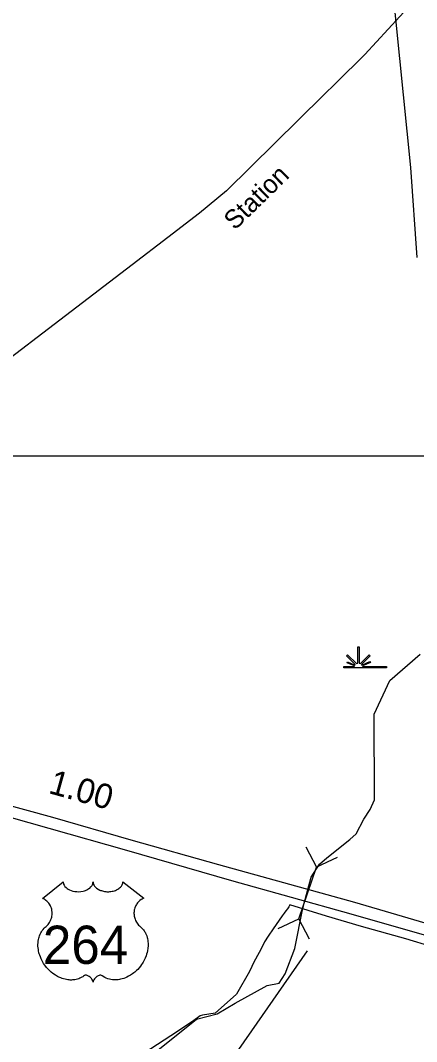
# Model space of a CAD drawing. Extents: x 2532689 to 2764727, y 536648 to 732970.
# Drawn here: x 2559735 to 2561755, y 677615 to 682821 of the extents above; entities that cross this region are included whole.
import ezdxf

# ---------------------------------------------------------------- set-up
doc = ezdxf.new("R2010")
doc.units = 0
for name, color, linetype in [('Exist Boundary Political City Limit New', 7, 'Continuous'), ('Exist Hydrographic Creek Single Shore', 7, 'Continuous'), ('Exist Hydrographic Swamp CELL', 7, 'Continuous'), ('Exist Road Primary US Divided Attributed', 7, 'Continuous'), ('Exist Road Primary US Mileage Hundredths English Label', 7, 'Continuous'), ('Exist Road Primary US Shield CELL', 7, 'Continuous'), ('Exist Road Primary US Shield Number Label', 7, 'Continuous'), ('Exist Road Primary US Structure Pipe CELL', 7, 'Continuous'), ('Exist Road Primary US Structure Pipe Number Label', 7, 'Continuous'), ('Exist Road Secondary Type 51 Attributed', 7, 'Continuous'), ('Exist Road Secondary Type 51 Label', 7, 'Continuous'), ('Exist Utilities Electrical Transmission Line', 7, 'Continuous'), ('Map Preparation Boundary City Limit Buffer Line', 7, 'Continuous'), ('Map Preparation Inset Cut Line', 7, 'Continuous')]:
    doc.layers.add(name, color=color, linetype=linetype)

msp = doc.modelspace()

# ---------------------------------------------------------------- linework, layer by layer
at = {"layer": 'Exist Boundary Political City Limit New'}
for points in [[(2561834, 678097.5), (2561700.5, 678138.2), (2561473.5, 678201.1), (2561296, 678253.9), (2561109, 678312.2), (2561103, 678302.5), (2561096.8, 678292.3), (2561088.8, 678280.7), (2561079.5, 678268.7), (2561069.2, 678256.2), (2561023.8, 678189.2), (2560997.5, 678152.1), (2560979.5, 678123.4), (2560962, 678087.2), (2560932.8, 678035), (2560926, 678022.9), (2560903.2, 677972.1), (2560836.2, 677856.9), (2560727.2, 677758.9), (2560662.8, 677749.1), (2560651.8, 677746.7), (2560611.5, 677717.4), (2560501.8, 677644.2)], [(2560501.8, 677644.2), (2560365.2, 677555.2)]]:
    msp.add_lwpolyline(points, dxfattribs=at)
at = {"layer": 'Exist Hydrographic Creek Single Shore'}
msp.add_lwpolyline([(2560376.4, 677523.4), (2560632.5, 677728.7), (2560737.8, 677755.5), (2560829.5, 677811.1), (2560993.5, 677900), (2561054.6, 677913.2), (2561084.1, 677959.4), (2561133.5, 678089.4), (2561174.5, 678295), (2561217.9, 678453.8), (2561259.6, 678519.1), (2561297.8, 678551.1), (2561414.6, 678644.9), (2561446.9, 678674.5), (2561485.1, 678749.5), (2561517.7, 678798.8), (2561540.7, 678846.8), (2561538.5, 679284.8), (2561618.5, 679455.4), (2561773.5, 679589.8)], dxfattribs=at)
at = {"layer": 'Exist Hydrographic Swamp CELL'}
msp.add_lwpolyline([(2561383.6, 679526.7), (2561436.2, 679526.8), (2561438.2, 679530.4), (2561399.9, 679545.2), (2561402.8, 679550.4), (2561440.6, 679534.7), (2561442.2, 679537.6), (2561397.7, 679582.1), (2561402.9, 679587.2), (2561448.2, 679541.7), (2561454.5, 679544.1), (2561454.5, 679627.2), (2561461.7, 679627.2), (2561461.7, 679544.1), (2561468, 679541.7), (2561513.4, 679587.2), (2561518.5, 679582.1), (2561474.1, 679537.6), (2561476.1, 679534), (2561516.9, 679552.6), (2561519.4, 679547.5), (2561478.4, 679529.7), (2561480, 679526.8), (2561601.1, 679526.7), (2561601.1, 679519.6), (2561383.6, 679519.6)], close=True, dxfattribs=at)
at = {"layer": 'Exist Road Primary US Divided Attributed'}
for points in [[(2561896.8, 678189.1), (2561439.2, 678323.5), (2560746.4, 678516.7), (2560299.3, 678641.4), (2559899.7, 678757.5), (2559060.5, 678986.9), (2558677.1, 679072.4), (2558434.6, 679119.9), (2558169.5, 679175.8)], [(2558143.8, 679124.4), (2558367.6, 679076.4), (2558577.6, 679034.6), (2559064.9, 678926.7), (2559224.7, 678887.8), (2559481.1, 678815.5), (2560276.4, 678591.4), (2560811.8, 678436.1), (2561419.8, 678266.6), (2561875.9, 678135.6)]]:
    msp.add_lwpolyline(points, dxfattribs=at)
at = {"layer": 'Exist Road Primary US Shield CELL'}
msp.add_lwpolyline([(2559953, 678429.6), (2559953.3, 678425.2), (2559954.4, 678419.9), (2559955.2, 678417.2), (2559957.6, 678412.1), (2559961.7, 678406), (2559967.3, 678400), (2559973.6, 678394.8), (2559977.9, 678392.1), (2559985.1, 678388.2), (2559993.4, 678384.7), (2560002.5, 678382.1), (2560011.9, 678380.2), (2560022.1, 678379.1), (2560032.2, 678378.9), (2560043.1, 678379.7), (2560055.2, 678382), (2560060.8, 678383.5), (2560067, 678385.6), (2560072.8, 678388), (2560079.1, 678391.4), (2560084.2, 678394.6), (2560088.2, 678397.5), (2560093.8, 678402.9), (2560098.3, 678408.5), (2560100.2, 678411.7), (2560101.8, 678414.7), (2560104, 678421.1), (2560104.7, 678423.9), (2560105.1, 678429.8), (2560105.5, 678424.8), (2560106, 678421.8), (2560106.8, 678418.8), (2560108.1, 678415.6), (2560110.3, 678411), (2560112.8, 678407.3), (2560117.6, 678401.7), (2560120.5, 678398.9), (2560123.2, 678396.7), (2560130.4, 678391.7), (2560138.9, 678387.5), (2560143, 678385.7), (2560147.3, 678384.2), (2560152.7, 678382.5), (2560158.3, 678381.2), (2560163.8, 678380.3), (2560169.5, 678379.4), (2560175.2, 678379), (2560179.9, 678378.9), (2560185.7, 678378.9), (2560191, 678379.3), (2560196.5, 678379.9), (2560202.5, 678380.9), (2560207.4, 678382), (2560213.8, 678383.6), (2560219.5, 678385.7), (2560224.6, 678387.9), (2560231.2, 678391.4), (2560236.6, 678394.7), (2560240.4, 678397.8), (2560245.1, 678402.1), (2560249.5, 678407.2), (2560252.1, 678410.9), (2560253.9, 678414.7), (2560255.6, 678418.8), (2560256.6, 678423), (2560257.1, 678426.7), (2560257.2, 678429.9), (2560363.5, 678345.2), (2560361, 678344.3), (2560355.2, 678341.4), (2560350.6, 678338.7), (2560343.3, 678333.6), (2560340.2, 678330.8), (2560337, 678327.8), (2560334.2, 678324.7), (2560331.6, 678321.7), (2560328.5, 678317.5), (2560325.8, 678313.2), (2560323.1, 678308.5), (2560321.1, 678304.4), (2560317.8, 678295.9), (2560316.3, 678290.5), (2560315.3, 678285.9), (2560314, 678276.4), (2560313.7, 678271.9), (2560313.7, 678267.4), (2560313.9, 678262.7), (2560314.4, 678258.2), (2560315.2, 678253.5), (2560315.9, 678249.3), (2560317.3, 678244.2), (2560319.1, 678238.3), (2560321.5, 678232.6), (2560326.3, 678223.4), (2560332.6, 678214), (2560337, 678208.7), (2560341.4, 678204.2), (2560348, 678198.6), (2560351.5, 678195.5), (2560355.6, 678191.4), (2560362.3, 678183.7), (2560365, 678180.1), (2560367.7, 678176), (2560370.2, 678171.8), (2560372.7, 678167.2), (2560374.7, 678163.3), (2560378.5, 678154.2), (2560381.2, 678145.3), (2560382.4, 678140.7), (2560384.4, 678130.3), (2560385.2, 678125.1), (2560386, 678114.9), (2560386, 678102.6), (2560385.1, 678090.9), (2560382.9, 678077.3), (2560381.1, 678069.1), (2560378.3, 678059.7), (2560375.6, 678051.4), (2560370.7, 678039.3), (2560366.4, 678030.5), (2560360.8, 678020.2), (2560357, 678014), (2560352.5, 678007.4), (2560347, 677999.7), (2560340.4, 677991.5), (2560332.6, 677982.9), (2560326.2, 677976.6), (2560318, 677969.2), (2560312.9, 677965), (2560305.8, 677959.6), (2560296, 677953.1), (2560286.3, 677947.5), (2560278.1, 677943.3), (2560270.8, 677940.2), (2560261.4, 677936.6), (2560245.7, 677932.2), (2560240, 677931.1), (2560233.2, 677930), (2560226.9, 677929.4), (2560220.7, 677929), (2560212.5, 677929), (2560204.2, 677929.7), (2560196.4, 677930.8), (2560188.3, 677932.5), (2560179.9, 677935), (2560172.2, 677938), (2560164.4, 677941.9), (2560151.2, 677950.1), (2560147.5, 677952.2), (2560145.3, 677952.7), (2560140.2, 677953), (2560135.5, 677952), (2560130.6, 677950), (2560127.6, 677948.4), (2560123.7, 677945.9), (2560120.7, 677943.5), (2560117, 677940), (2560114.5, 677937.1), (2560112.6, 677934.9), (2560108.9, 677929), (2560107.6, 677926.3), (2560106.2, 677922.7), (2560105, 677917.4), (2560103.3, 677924.1), (2560101.4, 677928.5), (2560099.1, 677932.2), (2560096.8, 677935.6), (2560093.1, 677939.8), (2560089.7, 677943), (2560085.7, 677946.3), (2560081.5, 677948.9), (2560078, 677950.6), (2560074.9, 677951.8), (2560071.1, 677952.8), (2560067.9, 677953), (2560065.4, 677953), (2560061.8, 677952.2), (2560057, 677948.7), (2560052.5, 677945.6), (2560047.5, 677942.5), (2560041.6, 677939.3), (2560037.3, 677937.3), (2560032.1, 677935.3), (2560026.1, 677933.3), (2560019.6, 677931.6), (2560012.9, 677930.3), (2560007, 677929.4), (2560000.6, 677928.8), (2559994.9, 677928.6), (2559988.9, 677928.7), (2559983.4, 677929.1), (2559976.9, 677929.7), (2559968.9, 677930.9), (2559962.2, 677932.4), (2559955.2, 677934.3), (2559948, 677936.5), (2559940.2, 677939.5), (2559930.6, 677943.7), (2559923.8, 677947.1), (2559913.2, 677953.2), (2559900.8, 677961.8), (2559891.4, 677969.4), (2559884.6, 677975.6), (2559874.5, 677985.9), (2559868.5, 677992.7), (2559859.2, 678004.7), (2559853.2, 678013.4), (2559849.4, 678019.8), (2559843.7, 678030.1), (2559840.6, 678036.6), (2559836.6, 678046), (2559833.4, 678054.6), (2559830.8, 678062.8), (2559829.4, 678068), (2559827.4, 678077.1), (2559826.2, 678083.6), (2559825, 678092.4), (2559824.3, 678101.8), (2559824.2, 678110.4), (2559824.4, 678117.6), (2559825.2, 678125.9), (2559826.6, 678134.8), (2559828.3, 678142.4), (2559829.9, 678147.8), (2559832.1, 678154.5), (2559835.1, 678161.8), (2559838.6, 678168.9), (2559842, 678174.7), (2559846.2, 678181), (2559850.3, 678186.3), (2559855.8, 678192.2), (2559861.4, 678197.6), (2559866.6, 678201.8), (2559872.7, 678207.9), (2559875.9, 678211.5), (2559879.8, 678216.6), (2559882.9, 678221.3), (2559885.3, 678225.5), (2559888.6, 678231.7), (2559890.5, 678236.4), (2559892.9, 678243.5), (2559894.2, 678248.6), (2559895.4, 678255), (2559896.2, 678261.1), (2559896.6, 678268.7), (2559896.4, 678275), (2559895.5, 678282.3), (2559894.2, 678289.4), (2559892.5, 678295.5), (2559889.9, 678302.6), (2559887.4, 678307.7), (2559883.4, 678314.7), (2559878.9, 678321.2), (2559874.2, 678326.4), (2559869.5, 678331.1), (2559864.9, 678334.7), (2559860.6, 678337.7), (2559855.2, 678341), (2559850, 678343.6), (2559846.8, 678344.9)], close=True, dxfattribs=at)
at = {"layer": 'Exist Road Primary US Structure Pipe CELL'}
for p, q in [((2561189.5, 678607), (2561243.9, 678503.9)), ((2561349.9, 678552.6), (2561243.9, 678503.9)), ((2561154.8, 678240.8), (2561243.9, 678503.9)), ((2561048.9, 678192.1), (2561154.8, 678240.8)), ((2561209.2, 678137.7), (2561154.8, 678240.8))]:
    msp.add_line(p, q, dxfattribs=at)
at = {"layer": 'Exist Road Primary US Structure Pipe Number Label'}
msp.add_line((2561196.2, 678077.6), (2559046, 674984.5), dxfattribs=at)
at = {"layer": 'Exist Road Secondary Type 51 Attributed'}
msp.add_lwpolyline([(2562562.2, 683811.2), (2561490.9, 682647), (2561343.8, 682503.6), (2561278, 682438.2), (2560785, 681952.5), (2560648.1, 681837.6), (2560486.8, 681714.1), (2560303.8, 681574.9), (2559253.5, 680772), (2559139.2, 680677.7), (2559064.1, 680611.5), (2558974.3, 680526.2), (2558819.9, 680351.5), (2558728.9, 680235.3), (2558692, 680175.6), (2558642.4, 680095.5), (2558611.1, 680039.5), (2558503.7, 679837.8), (2558451.7, 679737.8), (2558207.7, 679269.6), (2558169.5, 679175.8)], dxfattribs=at)
at = {"layer": 'Exist Utilities Electrical Transmission Line'}
msp.add_lwpolyline([(2561756.9, 681613.1), (2561725.9, 682070.5), (2561631.8, 682998.7)], dxfattribs=at)
at = {"layer": 'Map Preparation Boundary City Limit Buffer Line'}
for points in [[(2561834, 678097.5), (2561700.5, 678138.2), (2561473.5, 678201.1), (2561296, 678253.9), (2561109, 678312.2), (2561103, 678302.5), (2561096.8, 678292.3), (2561088.8, 678280.7), (2561079.5, 678268.7), (2561069.2, 678256.2), (2561023.8, 678189.2), (2560997.5, 678152.1), (2560979.5, 678123.4), (2560962, 678087.2), (2560932.8, 678035), (2560926, 678022.9), (2560903.2, 677972.1), (2560836.2, 677856.9), (2560727.2, 677758.9), (2560662.8, 677749.1), (2560651.8, 677746.7), (2560611.5, 677717.4), (2560501.8, 677644.2)], [(2560501.8, 677644.2), (2560365.2, 677555.2)]]:
    msp.add_lwpolyline(points, dxfattribs=at)
at = {"layer": 'Map Preparation Inset Cut Line'}
msp.add_lwpolyline([(2549570.7, 680600.4), (2610045.1, 680600.4), (2610045.1, 636351.9), (2549570.7, 636351.9)], close=True, dxfattribs=at)

# ---------------------------------------------------------------- texts
at = {"layer": 'Exist Road Primary US Mileage Hundredths English Label'}
msp.add_text('1.00', height=125, rotation=344.361, dxfattribs=at).set_placement((2559872.8, 678882.8))
at = {"layer": 'Exist Road Primary US Shield Number Label'}
msp.add_text('264', height=195, dxfattribs=at).set_placement((2559849.2, 678010.8))
at = {"layer": 'Exist Road Secondary Type 51 Label'}
msp.add_text('Station', height=95, rotation=44.2552, dxfattribs=at).set_placement((2560828.1, 681748.2))

doc.saveas('drawing.dxf')
